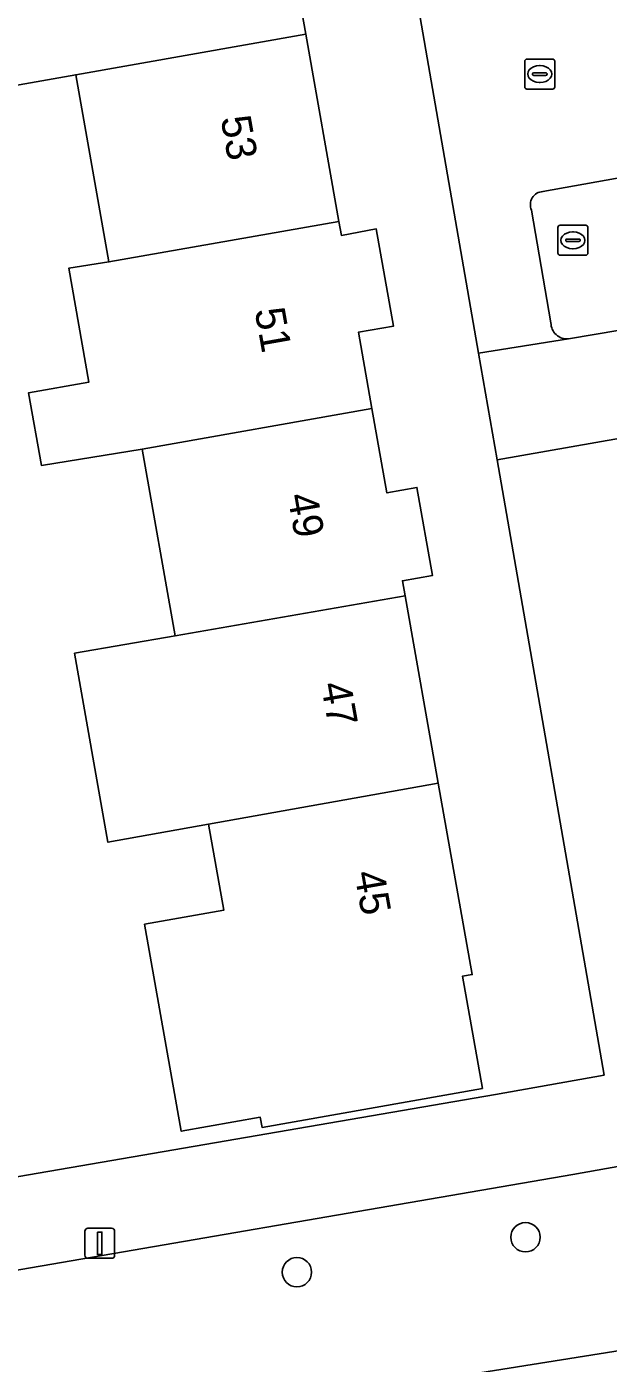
# Model space of a CAD drawing. Extents: x 162879 to 165540, y 384011 to 385181.
# Drawn here: x 164282.3 to 164301.67, y 384254.15 to 384298.69 of the extents above; entities that cross this region are included whole.
import ezdxf

# ---------------------------------------------------------------- set-up
doc = ezdxf.new("R2010")
doc.units = 0
for name, color, linetype in [('IMGEO_Boom', 7, 'Continuous'), ('IMGEO_Erf', 7, 'Continuous'), ('IMGEO_Groenvoorziening', 7, 'Continuous'), ('IMGEO_Lichtmast', 7, 'Continuous'), ('IMGEO_Pand', 7, 'Continuous'), ('IMGEO_Pand_nummerreeks', 7, 'Continuous'), ('IMGEO_Parkeervlak_open', 7, 'Continuous'), ('IMGEO_Rioolput', 7, 'Continuous'), ('IMGEO_Voetpad_open', 7, 'Continuous')]:
    doc.layers.add(name, color=color, linetype=linetype)

msp = doc.modelspace()

# ---------------------------------------------------------------- linework, layer by layer
at = {"layer": 'IMGEO_Boom'}
for centre in [(164298.911, 384258.349), (164291.297, 384257.185)]:
    msp.add_circle(centre, 0.489, dxfattribs=at)
at = {"layer": 'IMGEO_Erf'}
for points in [[(164291.159, 384300.88), (164291.589, 384298.449), (164292.694, 384292.208), (164292.777, 384291.737), (164293.941, 384291.953), (164294.518, 384288.72), (164293.348, 384288.511), (164293.798, 384285.968), (164294.295, 384283.159), (164295.293, 384283.338), (164295.817, 384280.406), (164294.814, 384280.227), (164294.903, 384279.726), (164296.007, 384273.485), (164297.136, 384267.105), (164296.812, 384267.048), (164297.474, 384263.307), (164290.138, 384262.009), (164290.078, 384262.347), (164287.442, 384261.881), (164286.222, 384268.779), (164288.858, 384269.245), (164288.35, 384272.114), (164285.003, 384271.512), (164283.89, 384277.813), (164287.238, 384278.395), (164286.138, 384284.613), (164282.784, 384284.074), (164282.357, 384286.493), (164284.365, 384286.847), (164283.695, 384290.644), (164285.034, 384290.854), (164283.929, 384297.094), (164270.831, 384294.777)], [(164278.541, 384259.775), (164297.909, 384263.112), (164301.53, 384263.755), (164297.965, 384284.257), (164297.346, 384287.817), (164295.22, 384300.04)]]:
    msp.add_lwpolyline(points, dxfattribs=at)
at = {"layer": 'IMGEO_Groenvoorziening'}
for points in [[(164302.642, 384257.713), (164302.113, 384260.729), (164300.487, 384260.439), (164279.706, 384256.863), (164269.622, 384255.082), (164267.887, 384252.404), (164269.16, 384250), (164269.486, 384249.384), (164303.107, 384254.747)], [(164304.926, 384258.095), (164302.642, 384257.713), (164303.107, 384254.747), (164269.486, 384249.384), (164270.268, 384247.906), (164270.872, 384246.664), (164274.277, 384245.855), (164295.55, 384244.131), (164297.191, 384244.242), (164298.825, 384244.409), (164306.778, 384245.994)]]:
    msp.add_lwpolyline(points, close=True, dxfattribs=at)
at = {"layer": 'IMGEO_Lichtmast'}
for p, q in [((164284.334, 384258.648), (164285.124, 384258.648)), ((164285.124, 384258.648), (164284.334, 384258.648)), ((164284.234, 384257.748), (164284.234, 384258.548)), ((164284.234, 384258.548), (164284.234, 384257.748)), ((164285.224, 384258.548), (164285.224, 384257.748)), ((164285.224, 384257.748), (164285.224, 384258.548)), ((164285.124, 384257.648), (164284.334, 384257.648)), ((164284.334, 384257.648), (164285.124, 384257.648))]:
    msp.add_line(p, q, dxfattribs=at)
msp.add_lwpolyline([(164284.654, 384258.523), (164284.804, 384258.523), (164284.804, 384257.773), (164284.654, 384257.773), (164284.654, 384258.523)], dxfattribs=at)
for centre, start, end in [((164284.334, 384258.548), 90, 180), ((164284.334, 384258.548), 90, 180), ((164285.124, 384258.548), 0, 90), ((164285.124, 384258.548), 360, 90), ((164284.334, 384257.748), 180, 270), ((164284.334, 384257.748), 180, 270), ((164285.124, 384257.748), 270, 0), ((164285.124, 384257.748), 270, 0)]:
    msp.add_arc(centre, 0.1, start, end, dxfattribs=at)
at = {"layer": 'IMGEO_Pand'}
for points in [[(164291.704, 384304.252), (164290.597, 384304.054), (164290.458, 384304.843), (164282.817, 384303.491), (164282.804, 384303.56), (164282.548, 384303.515), (164282.557, 384303.466), (164278.658, 384302.776), (164279.159, 384299.942), (164270.198, 384298.357), (164270.831, 384294.777), (164283.929, 384297.094), (164291.589, 384298.449), (164291.159, 384300.88), (164292.271, 384301.071)], [(164291.589, 384298.449), (164283.929, 384297.094), (164285.034, 384290.854), (164292.694, 384292.208)], [(164286.138, 384284.613), (164293.798, 384285.968), (164293.348, 384288.511), (164294.518, 384288.72), (164293.941, 384291.953), (164292.777, 384291.737), (164292.694, 384292.208), (164285.034, 384290.854), (164283.695, 384290.644), (164284.365, 384286.847), (164282.357, 384286.493), (164282.784, 384284.074)], [(164287.238, 384278.395), (164294.903, 384279.726), (164294.814, 384280.227), (164295.817, 384280.406), (164295.293, 384283.338), (164294.295, 384283.159), (164293.798, 384285.968), (164286.138, 384284.613)], [(164287.238, 384278.395), (164283.89, 384277.813), (164285.003, 384271.512), (164288.35, 384272.114), (164296.007, 384273.485), (164294.903, 384279.726)], [(164296.007, 384273.485), (164288.35, 384272.114), (164288.858, 384269.245), (164286.222, 384268.779), (164287.442, 384261.881), (164290.078, 384262.347), (164290.138, 384262.009), (164297.474, 384263.307), (164296.812, 384267.048), (164297.136, 384267.105)]]:
    msp.add_lwpolyline(points, close=True, dxfattribs=at)
at = {"layer": 'IMGEO_Parkeervlak_open'}
for points in [[(164300.342, 384288.293), (164304.556, 384289.006), (164303.704, 384293.953), (164299.494, 384293.202)], [(164299.111, 384292.583), (164299.759, 384288.828)]]:
    msp.add_lwpolyline(points, dxfattribs=at)
for centre, radius, start, end in [((164299.512, 384292.763), 0.439, 92.3083, 204.1983), ((164300.294, 384288.826), 0.535, 179.7853, 275.1315)]:
    msp.add_arc(centre, radius, start, end, dxfattribs=at)
at = {"layer": 'IMGEO_Rioolput'}
for p, q in [((164298.885, 384296.691), (164298.885, 384297.543)), ((164298.96, 384297.617), (164299.812, 384297.617)), ((164299.373, 384297.397), (164299.398, 384297.397)), ((164299.886, 384297.543), (164299.886, 384296.691)), ((164299.144, 384297.111), (164299.144, 384297.123)), ((164299.582, 384297.074), (164299.184, 384297.074)), ((164299.187, 384297.16), (164299.585, 384297.16)), ((164299.628, 384297.123), (164299.628, 384297.111)), ((164299.812, 384296.617), (164298.96, 384296.617)), ((164299.396, 384296.837), (164299.371, 384296.837)), ((164300.066, 384292.076), (164300.918, 384292.076)), ((164299.991, 384291.15), (164299.991, 384292.002)), ((164300.293, 384291.619), (164300.691, 384291.619)), ((164300.479, 384291.856), (164300.504, 384291.856)), ((164300.992, 384292.002), (164300.992, 384291.15)), ((164300.25, 384291.57), (164300.25, 384291.582)), ((164300.688, 384291.533), (164300.29, 384291.533)), ((164300.502, 384291.296), (164300.477, 384291.296)), ((164300.734, 384291.582), (164300.734, 384291.57)), ((164300.918, 384291.076), (164300.066, 384291.076))]:
    msp.add_line(p, q, dxfattribs=at)
for points in [[(164298.885, 384296.691), (164298.885, 384297.543)], [(164298.96, 384297.617), (164299.812, 384297.617)], [(164299.886, 384297.543), (164299.886, 384296.691)], [(164299.812, 384296.617), (164298.96, 384296.617)], [(164300.066, 384292.076), (164300.918, 384292.076)], [(164299.991, 384291.15), (164299.991, 384292.002)], [(164300.992, 384292.002), (164300.992, 384291.15)], [(164300.918, 384291.076), (164300.066, 384291.076)]]:
    msp.add_lwpolyline(points, dxfattribs=at)
for centre, radius, start, end in [((164298.962, 384297.541), 0.0765, 91.552, 178.448), ((164298.962, 384297.541), 0.0765, 91.552, 178.448), ((164299.81, 384297.541), 0.0765, 1.552, 88.448), ((164299.81, 384297.541), 0.0765, 1.552, 88.448), ((164299.184, 384297.12), 0.0403, 85.8775, 175.7526), ((164299.181, 384297.11), 0.0366, 178.938, 274.7102), ((164299.585, 384297.117), 0.043, 264.8664, 352.4533), ((164299.589, 384297.122), 0.0386, 1.7309, 96.639), ((164298.962, 384296.693), 0.0765, 181.552, 268.448), ((164298.962, 384296.693), 0.0765, 181.552, 268.448), ((164299.81, 384296.693), 0.0765, 271.552, 358.448), ((164299.81, 384296.693), 0.0765, 271.552, 358.448), ((164300.068, 384292), 0.0765, 91.552, 178.448), ((164300.068, 384292), 0.0765, 91.552, 178.448), ((164300.916, 384292), 0.0765, 1.552, 88.448), ((164300.916, 384292), 0.0765, 1.552, 88.448), ((164300.29, 384291.579), 0.0403, 85.8775, 175.7526), ((164300.695, 384291.581), 0.0386, 1.7309, 96.639), ((164300.287, 384291.569), 0.0366, 178.938, 274.7102), ((164300.691, 384291.576), 0.043, 264.8664, 352.4533), ((164300.068, 384291.152), 0.0765, 181.552, 268.448), ((164300.068, 384291.152), 0.0765, 181.552, 268.448), ((164300.916, 384291.152), 0.0765, 271.552, 358.448), ((164300.916, 384291.152), 0.0765, 271.552, 358.448)]:
    msp.add_arc(centre, radius, start, end, dxfattribs=at)
for centre, major_axis, ratio, start_param, end_param in [((164299.372, 384297.117), (-0.387, 0.002), 0.722429, 4.712389, 7.853982), ((164299.397, 384297.117), (-0.39, 0.002), 0.717154, 1.570796, 4.712389), ((164300.478, 384291.576), (-0.387, 0.002), 0.722429, 4.712389, 7.853982), ((164300.503, 384291.576), (-0.39, 0.002), 0.717154, 1.570796, 4.712389)]:
    msp.add_ellipse(centre, major_axis=major_axis, ratio=ratio, start_param=start_param, end_param=end_param, dxfattribs=at)
at = {"layer": 'IMGEO_Voetpad_open'}
for points in [[(164342.985, 384322.286), (164342.391, 384326.737), (164340.489, 384326.395), (164335.046, 384325.415), (164303.789, 384301.256), (164302.735, 384302.564), (164298.113, 384301.79), (164298.369, 384300.62), (164295.22, 384300.04), (164297.346, 384287.817), (164300.342, 384288.293)], [(164299.494, 384293.202), (164303.704, 384293.953), (164304.238, 384294.034), (164304.669, 384294.194), (164304.258, 384295.214), (164308.922, 384297.19), (164308.352, 384300.396)], [(164299.759, 384288.828), (164299.111, 384292.583)], [(164304.556, 384289.006), (164300.342, 384288.293), (164297.346, 384287.817), (164297.965, 384284.257), (164302.892, 384285.13)], [(164358.04, 384271.68), (164355.977, 384271.342), (164356.192, 384270.104), (164307.016, 384261.573), (164302.892, 384285.13), (164297.965, 384284.257), (164301.53, 384263.755), (164297.909, 384263.112), (164278.541, 384259.775)], [(164279.706, 384256.863), (164300.487, 384260.439), (164302.113, 384260.729), (164302.642, 384257.713), (164304.926, 384258.095), (164306.991, 384258.44), (164308.547, 384258.7), (164327.238, 384262.163), (164329.87, 384262.607), (164331.078, 384262.811), (164354.364, 384266.743), (164354.177, 384267.752), (164357.5, 384268.334), (164357.909, 384268.406), (164370.883, 384270.681), (164372.217, 384270.915), (164409.581, 384277.423)]]:
    msp.add_lwpolyline(points, dxfattribs=at)
for centre, radius, start, end in [((164299.512, 384292.763), 0.439, 92.3083, 204.1983), ((164300.294, 384288.826), 0.535, 179.7853, 275.1315)]:
    msp.add_arc(centre, radius, start, end, dxfattribs=at)

# ---------------------------------------------------------------- texts
at = {"layer": 'IMGEO_Pand_nummerreeks'}
for s, rotation, p in [('53', 280.035, (164288.754, 384295.65)), ('51', 280.035, (164289.886, 384289.25)), ('49', 280.035, (164290.98, 384283.071)), ('47', 280.035, (164292.093, 384276.781)), ('45', 280.0323, (164293.206, 384270.492))]:
    msp.add_text(s, height=1, rotation=rotation, dxfattribs=at).set_placement(p)

doc.saveas('drawing.dxf')
